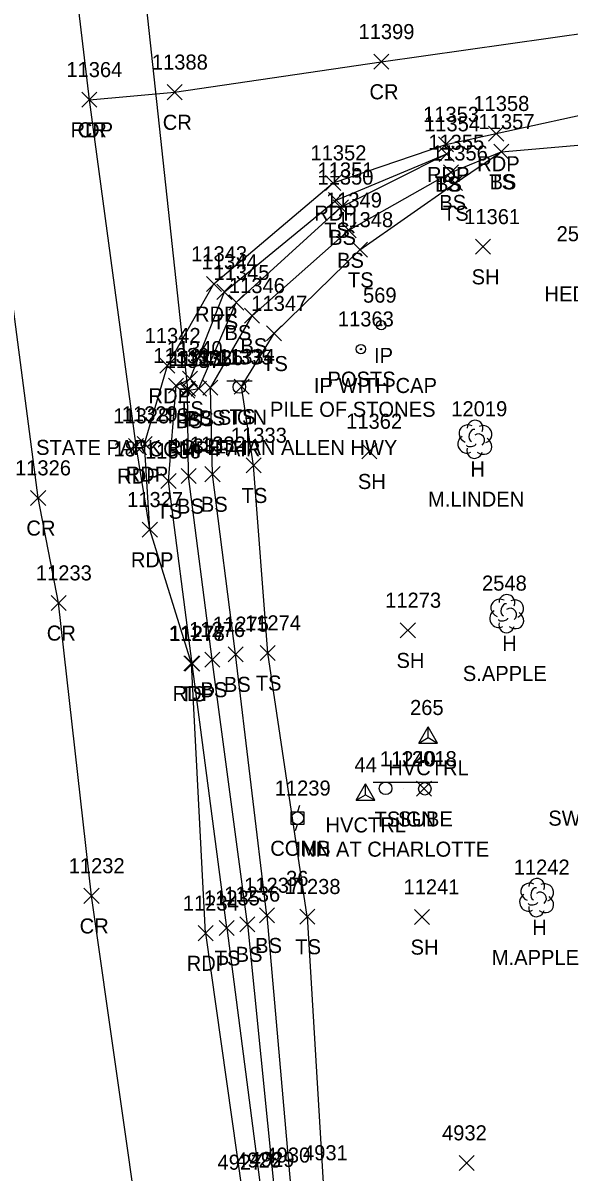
# Model space of a CAD drawing. Extents: x 1439173 to 1457902, y 641926 to 659889.
# Drawn here: x 1447961.7 to 1448034.3, y 648320.9 to 648473.7 of the extents above; entities that cross this region are included whole.
import ezdxf

# ---------------------------------------------------------------- set-up
doc = ezdxf.new("R2010")
doc.units = 0
for name, color, linetype in [('C_A', 7, 'Continuous'), ('C_I', 7, 'Continuous'), ('CPSM', 7, 'Continuous'), ('D_A', 7, 'Continuous'), ('D_C', 7, 'Continuous'), ('D_I', 7, 'Continuous'), ('D_TIC', 7, 'Continuous'), ('DCP', 7, 'Continuous'), ('L_A', 7, 'Continuous'), ('L_C', 7, 'Continuous'), ('L_I', 7, 'Continuous'), ('L_TIC', 7, 'Continuous'), ('LELB', 7, 'Continuous'), ('LPST', 7, 'Continuous'), ('LTD', 7, 'Continuous'), ('M_A', 7, 'Continuous'), ('M_C', 7, 'Continuous'), ('M_I', 7, 'Continuous'), ('MPIR', 7, 'Continuous'), ('P_A', 7, 'Continuous'), ('P_I', 7, 'Continuous'), ('P_TIC', 7, 'Continuous'), ('PET', 7, 'Continuous'), ('PRC', 7, 'Continuous'), ('R_A', 7, 'Continuous'), ('S_A', 7, 'Continuous'), ('S_C', 7, 'Continuous'), ('S_I', 7, 'Continuous'), ('SSGN', 7, 'Continuous'), ('U_A', 7, 'Continuous'), ('U_C', 7, 'Continuous'), ('U_I', 7, 'Continuous'), ('U_TIC', 7, 'Continuous'), ('UP', 7, 'Continuous')]:
    doc.layers.add(name, color=color, linetype=linetype)

msp = doc.modelspace()

# ---------------------------------------------------------------- linework, layer by layer
at = {"layer": 'CPSM'}
for p, q in [((1448014.31, 648378.03), (1448015.56, 648380.19)), ((1448016.81, 648378.03), (1448015.56, 648380.19)), ((1448015.56, 648378.75), (1448015.56, 648380.19)), ((1448014.31, 648378.03), (1448015.56, 648378.75)), ((1448014.31, 648378.03), (1448016.81, 648378.03)), ((1448015.56, 648378.75), (1448015.56, 648378.75)), ((1448015.56, 648378.75), (1448016.81, 648378.03)), ((1448005.98, 648370.43), (1448007.23, 648372.59)), ((1448005.98, 648370.43), (1448007.23, 648372.59)), ((1448005.98, 648370.43), (1448007.23, 648372.59)), ((1448005.98, 648370.43), (1448007.23, 648372.59)), ((1448005.98, 648370.43), (1448007.23, 648372.59)), ((1448005.98, 648370.43), (1448007.23, 648372.59)), ((1448005.98, 648370.43), (1448007.23, 648372.59)), ((1448008.48, 648370.43), (1448007.23, 648372.59)), ((1448007.23, 648371.15), (1448007.23, 648372.59)), ((1448008.48, 648370.43), (1448007.23, 648372.59)), ((1448007.23, 648371.15), (1448007.23, 648372.59)), ((1448008.48, 648370.43), (1448007.23, 648372.59)), ((1448007.23, 648371.15), (1448007.23, 648372.59)), ((1448008.48, 648370.43), (1448007.23, 648372.59)), ((1448007.23, 648371.15), (1448007.23, 648372.59)), ((1448008.48, 648370.43), (1448007.23, 648372.59)), ((1448007.23, 648371.15), (1448007.23, 648372.59)), ((1448008.48, 648370.43), (1448007.23, 648372.59)), ((1448007.23, 648371.15), (1448007.23, 648372.59)), ((1448008.48, 648370.43), (1448007.23, 648372.59)), ((1448007.23, 648371.15), (1448007.23, 648372.59)), ((1448005.98, 648370.43), (1448007.23, 648371.15)), ((1448005.98, 648370.43), (1448007.23, 648371.15)), ((1448005.98, 648370.43), (1448007.23, 648371.15)), ((1448005.98, 648370.43), (1448007.23, 648371.15)), ((1448005.98, 648370.43), (1448007.23, 648371.15)), ((1448005.98, 648370.43), (1448007.23, 648371.15)), ((1448005.98, 648370.43), (1448007.23, 648371.15)), ((1448005.98, 648370.43), (1448008.48, 648370.43)), ((1448005.98, 648370.43), (1448008.48, 648370.43)), ((1448005.98, 648370.43), (1448008.48, 648370.43)), ((1448005.98, 648370.43), (1448008.48, 648370.43)), ((1448005.98, 648370.43), (1448008.48, 648370.43)), ((1448005.98, 648370.43), (1448008.48, 648370.43)), ((1448005.98, 648370.43), (1448008.48, 648370.43)), ((1448007.23, 648371.15), (1448007.23, 648371.15)), ((1448007.23, 648371.15), (1448008.48, 648370.43)), ((1448007.23, 648371.15), (1448007.23, 648371.15)), ((1448007.23, 648371.15), (1448008.48, 648370.43)), ((1448007.23, 648371.15), (1448007.23, 648371.15)), ((1448007.23, 648371.15), (1448008.48, 648370.43)), ((1448007.23, 648371.15), (1448007.23, 648371.15)), ((1448007.23, 648371.15), (1448008.48, 648370.43)), ((1448007.23, 648371.15), (1448007.23, 648371.15)), ((1448007.23, 648371.15), (1448008.48, 648370.43)), ((1448007.23, 648371.15), (1448007.23, 648371.15)), ((1448007.23, 648371.15), (1448008.48, 648370.43)), ((1448007.23, 648371.15), (1448007.23, 648371.15)), ((1448007.23, 648371.15), (1448008.48, 648370.43))]:
    msp.add_line(p, q, dxfattribs=at)
at = {"layer": 'D_TIC'}
for points in [[(1447982.63, 648424.1), (1447984.63, 648426.1)], [(1447984.63, 648424.1), (1447982.63, 648426.1)]]:
    msp.add_lwpolyline(points, dxfattribs=at)
at = {"layer": 'DCP'}
msp.add_lwpolyline([(1447983.63, 648425.1), (1447975.38, 648501.39)], dxfattribs=at)
at = {"layer": 'L_TIC'}
for points in [[(1448017.03, 648455.28), (1448019.03, 648457.28)], [(1448019.03, 648455.28), (1448017.03, 648457.28)], [(1448017.03, 648455.28), (1448019.03, 648457.28)], [(1448019.03, 648455.28), (1448017.03, 648457.28)], [(1448024.27, 648455.57), (1448026.27, 648457.57)], [(1448026.27, 648455.57), (1448024.27, 648457.57)], [(1448024.27, 648455.57), (1448026.27, 648457.57)], [(1448026.27, 648455.57), (1448024.27, 648457.57)], [(1448017.59, 648452.83), (1448019.59, 648454.83)], [(1448019.59, 648452.83), (1448017.59, 648454.83)], [(1448018.13, 648451.4), (1448020.13, 648453.4)], [(1448020.13, 648451.4), (1448018.13, 648453.4)], [(1448002.32, 648449.15), (1448004.32, 648451.15)], [(1448004.32, 648449.15), (1448002.32, 648451.15)], [(1448002.96, 648448.2), (1448004.96, 648450.2)], [(1448004.96, 648448.2), (1448002.96, 648450.2)], [(1448004.01, 648445.15), (1448006.01, 648447.15)], [(1448006.01, 648445.15), (1448004.01, 648447.15)], [(1448021.85, 648442.95), (1448023.85, 648444.95)], [(1448023.85, 648442.95), (1448021.85, 648444.95)], [(1448005.49, 648442.55), (1448007.49, 648444.55)], [(1448007.49, 648442.55), (1448005.49, 648444.55)], [(1447987.49, 648436.96), (1447989.49, 648438.96)], [(1447989.49, 648436.96), (1447987.49, 648438.96)], [(1447989.06, 648435.54), (1447991.06, 648437.54)], [(1447991.06, 648435.54), (1447989.06, 648437.54)], [(1447991.17, 648433.79), (1447993.17, 648435.79)], [(1447993.17, 648433.79), (1447991.17, 648435.79)], [(1447994.09, 648431.43), (1447996.09, 648433.43)], [(1447996.09, 648431.43), (1447994.09, 648433.43)], [(1447981.07, 648424.49), (1447983.07, 648426.49)], [(1447983.07, 648424.49), (1447981.07, 648426.49)], [(1447982.92, 648425.42), (1447984.92, 648427.42)], [(1447984.92, 648425.42), (1447982.92, 648427.42)], [(1447989.78, 648424.37), (1447991.78, 648426.37)], [(1447991.78, 648424.37), (1447989.78, 648426.37)], [(1447982.58, 648423.85), (1447984.58, 648425.85)], [(1447984.58, 648423.85), (1447982.58, 648425.85)], [(1447984.09, 648424.11), (1447986.09, 648426.11)], [(1447986.09, 648424.11), (1447984.09, 648426.11)], [(1447985.62, 648424.22), (1447987.62, 648426.22)], [(1447987.62, 648424.22), (1447985.62, 648426.22)], [(1448006.73, 648415.77), (1448008.73, 648417.77)], [(1448008.73, 648415.77), (1448006.73, 648417.77)], [(1447991.37, 648413.91), (1447993.37, 648415.91)], [(1447993.37, 648413.91), (1447991.37, 648415.91)], [(1447982.74, 648412.49), (1447984.74, 648414.49)], [(1447984.74, 648412.49), (1447982.74, 648414.49)], [(1447985.91, 648412.74), (1447987.91, 648414.74)], [(1447987.91, 648412.74), (1447985.91, 648414.74)], [(1447980.06, 648411.82), (1447982.06, 648413.82)], [(1447982.06, 648411.82), (1447980.06, 648413.82)], [(1448011.86, 648392), (1448013.86, 648394)], [(1448013.86, 648392), (1448011.86, 648394)], [(1447985.87, 648388.11), (1447987.87, 648390.11)], [(1447987.87, 648388.11), (1447985.87, 648390.11)], [(1447988.98, 648388.82), (1447990.98, 648390.82)], [(1447990.98, 648388.82), (1447988.98, 648390.82)], [(1447993.24, 648388.99), (1447995.24, 648390.99)], [(1447995.24, 648388.99), (1447993.24, 648390.99)], [(1447983.21, 648387.56), (1447985.21, 648389.56)], [(1447985.21, 648387.56), (1447983.21, 648389.56)], [(1447993.13, 648354.14), (1447995.13, 648356.14)], [(1447995.13, 648354.14), (1447993.13, 648356.14)], [(1447990.54, 648352.96), (1447992.54, 648354.96)], [(1447992.54, 648352.96), (1447990.54, 648354.96)], [(1447998.5, 648353.97), (1448000.5, 648355.97)], [(1448000.5, 648353.97), (1447998.5, 648355.97)], [(1448013.73, 648353.92), (1448015.73, 648355.92)], [(1448015.73, 648353.92), (1448013.73, 648355.92)], [(1447987.79, 648352.46), (1447989.79, 648354.46)], [(1447989.79, 648352.46), (1447987.79, 648354.46)], [(1448019.66, 648321.25), (1448021.66, 648323.25)], [(1448021.66, 648321.25), (1448019.66, 648323.25)]]:
    msp.add_lwpolyline(points, dxfattribs=at)
at = {"layer": 'LELB'}
for points in [[(1447999.5, 648354.97), (1447994.24, 648389.99), (1447992.37, 648414.91), (1447990.78, 648425.37), (1447995.09, 648432.43), (1448006.49, 648443.55), (1448019.13, 648452.4), (1448025.27, 648456.57), (1448039.04, 648457.77), (1448067.14, 648462.9), (1448093.73, 648466.53)], [(1447988.79, 648353.46), (1447984.21, 648388.56), (1447981.06, 648412.82), (1447982.07, 648425.49), (1447983.92, 648426.42), (1447988.49, 648437.96), (1448003.32, 648450.15), (1448018.03, 648456.28)], [(1447991.54, 648353.96), (1447986.87, 648389.11), (1447983.74, 648413.49), (1447983.58, 648424.85), (1447985.09, 648425.11), (1447990.06, 648436.54), (1448003.96, 648449.2), (1448018.03, 648456.28)], [(1447994.13, 648355.14), (1447989.98, 648389.82), (1447986.91, 648413.74), (1447986.62, 648425.22), (1447992.17, 648434.79), (1448005.01, 648446.15), (1448018.59, 648453.83), (1448025.27, 648456.57)], [(1447994.13, 648355.14), (1447997.28, 648319.3)], [(1447999.5, 648354.97), (1448001.62, 648319.61)], [(1447988.79, 648353.46), (1447993.31, 648318.64)], [(1447991.54, 648353.96), (1447995.12, 648318.72)]]:
    msp.add_lwpolyline(points, dxfattribs=at)
at = {"layer": 'LPST'}
for radius in [0.625, 0.0833]:
    msp.add_circle((1448006.63, 648430.36), radius, dxfattribs=at)
at = {"layer": 'LTD'}
for p, q in [((1448021.74, 648418.43), (1448021.74, 648418.43)), ((1448021.74, 648418.43), (1448021.74, 648418.43)), ((1448025.97, 648395.27), (1448025.97, 648395.27)), ((1448025.97, 648395.27), (1448025.97, 648395.27)), ((1448029.95, 648357.55), (1448029.95, 648357.55)), ((1448029.95, 648357.55), (1448029.95, 648357.55))]:
    msp.add_line(p, q, dxfattribs=at)
for centre in [(1448021.79, 648419.86), (1448026.02, 648396.7), (1448029.99, 648358.99)]:
    msp.add_arc(centre, 1.05, 335.5272, 180.9563, dxfattribs=at)
for centre, major_axis, ratio, start_param, end_param in [((1448020.95, 648419.09), (1.21, -0.51), 0.895232, 1.570796, 4.712389), ((1448022.78, 648419.01), (-1.14, -0.48), 0.949671, 1.570796, 4.712389), ((1448020.66, 648417.72), (0.58, -1.04), 0.959034, 3.141593, 6.283185), ((1448021.53, 648418.89), (-0.208, -0.792), 0.645439, 3.141593, 6.283185), ((1448022.24, 648418.26), (-0.5, 0.667), 0.989748, 3.141593, 6.283185), ((1448021.74, 648416.93), (0.26, 1.06), 0.942809, 1.570796, 4.712389), ((1448021.28, 648417.68), (-0.625, -0.083), 0.423636, 0, 3.141593), ((1448022.74, 648417.59), (-1.09, 0.79), 0.841452, 1.570796, 4.712389), ((1448025.18, 648395.93), (1.21, -0.51), 0.895232, 1.570796, 4.712389), ((1448025.76, 648395.72), (-0.208, -0.792), 0.645439, 3.141593, 6.283185), ((1448026.47, 648395.1), (-0.5, 0.667), 0.989748, 3.141593, 6.283185), ((1448027.01, 648395.85), (-1.14, -0.48), 0.949671, 1.570796, 4.712389), ((1448024.89, 648394.56), (0.58, -1.04), 0.959034, 3.141593, 6.283185), ((1448025.51, 648394.52), (-0.625, -0.083), 0.423636, 0, 3.141593), ((1448026.97, 648394.43), (-1.09, 0.79), 0.841452, 1.570796, 4.712389), ((1448025.97, 648393.77), (0.26, 1.06), 0.942809, 1.570796, 4.712389), ((1448029.16, 648358.22), (1.21, -0.51), 0.895232, 1.570796, 4.712389), ((1448030.99, 648358.14), (-1.14, -0.48), 0.949671, 1.570796, 4.712389), ((1448028.86, 648356.85), (0.58, -1.04), 0.959034, 3.141593, 6.283185), ((1448029.74, 648358.01), (-0.208, -0.792), 0.645439, 3.141593, 6.283185), ((1448030.45, 648357.39), (-0.5, 0.667), 0.989748, 3.141593, 6.283185), ((1448030.95, 648356.72), (-1.09, 0.79), 0.841452, 1.570796, 4.712389), ((1448029.95, 648356.05), (0.26, 1.06), 0.942809, 1.570796, 4.712389), ((1448029.49, 648356.8), (-0.625, -0.083), 0.423636, 0, 3.141593)]:
    msp.add_ellipse(centre, major_axis=major_axis, ratio=ratio, start_param=start_param, end_param=end_param, dxfattribs=at)
at = {"layer": 'MPIR'}
for radius in [0.625, 0.0833]:
    msp.add_circle((1448009.32, 648433.52), radius, dxfattribs=at)
at = {"layer": 'P_TIC'}
for points in [[(1448008.33, 648467.53), (1448010.33, 648469.53)], [(1448010.33, 648467.53), (1448008.33, 648469.53)], [(1447980.87, 648463.48), (1447982.87, 648465.48)], [(1447982.87, 648463.48), (1447980.87, 648465.48)], [(1447969.56, 648462.48), (1447971.56, 648464.48)], [(1447971.56, 648462.48), (1447969.56, 648464.48)], [(1447969.56, 648462.48), (1447971.56, 648464.48)], [(1447971.56, 648462.48), (1447969.56, 648464.48)], [(1448023.59, 648457.98), (1448025.59, 648459.98)], [(1448025.59, 648457.98), (1448023.59, 648459.98)], [(1448016.91, 648456.54), (1448018.91, 648458.54)], [(1448018.91, 648456.54), (1448016.91, 648458.54)], [(1448001.94, 648451.42), (1448003.94, 648453.42)], [(1448003.94, 648451.42), (1448001.94, 648453.42)], [(1447986.09, 648438.01), (1447988.09, 648440.01)], [(1447988.09, 648438.01), (1447986.09, 648440.01)], [(1447979.91, 648427.16), (1447981.91, 648429.16)], [(1447981.91, 648427.16), (1447979.91, 648429.16)], [(1447976.89, 648416.75), (1447978.89, 648418.75)], [(1447978.89, 648416.75), (1447976.89, 648418.75)], [(1447975.75, 648416.49), (1447977.75, 648418.49)], [(1447977.75, 648416.49), (1447975.75, 648418.49)], [(1447962.75, 648409.58), (1447964.75, 648411.58)], [(1447964.75, 648409.58), (1447962.75, 648411.58)], [(1447977.58, 648405.37), (1447979.58, 648407.37)], [(1447979.58, 648405.37), (1447977.58, 648407.37)], [(1447977.58, 648405.37), (1447979.58, 648407.37)], [(1447979.58, 648405.37), (1447977.58, 648407.37)], [(1447965.46, 648395.63), (1447967.46, 648397.63)], [(1447967.46, 648395.63), (1447965.46, 648397.63)], [(1447983.12, 648387.61), (1447985.12, 648389.61)], [(1447985.12, 648387.61), (1447983.12, 648389.61)], [(1447969.83, 648356.73), (1447971.83, 648358.73)], [(1447971.83, 648356.73), (1447969.83, 648358.73)], [(1447984.99, 648351.77), (1447986.99, 648353.77)], [(1447986.99, 648351.77), (1447984.99, 648353.77)]]:
    msp.add_lwpolyline(points, dxfattribs=at)
at = {"layer": 'PET'}
for points in [[(1447985.99, 648352.77), (1447984.12, 648388.61), (1447978.58, 648406.37), (1447976.75, 648417.49), (1447970.56, 648463.48), (1447964.44, 648514.86), (1447960.48, 648544.49), (1447954.4, 648596.97), (1447948.04, 648645.35), (1447942.48, 648689.3), (1447936.15, 648737.63), (1447930.52, 648780.21), (1447924.61, 648825.68), (1447919.43, 648871), (1447912.62, 648916.56), (1447907.24, 648956.8), (1447902.54, 648992.52), (1447895.42, 649044.11)], [(1447978.58, 648406.37), (1447977.89, 648417.75), (1447980.91, 648428.16), (1447987.09, 648439.01), (1448002.94, 648452.42), (1448017.91, 648457.54), (1448024.59, 648458.98), (1448039.61, 648462.27), (1448066.7, 648466.34), (1448109.14, 648472.06), (1448128.9, 648475.07), (1448159.55, 648479), (1448161.59, 648479.66), (1448188.81, 648483.56), (1448210.96, 648486.76), (1448242.78, 648491.04), (1448288.1, 648496.39)], [(1447985.99, 648352.77), (1447990.83, 648318.35)]]:
    msp.add_lwpolyline(points, dxfattribs=at)
at = {"layer": 'PRC'}
for points in [[(1448032.33, 647961.7), (1448025.03, 648003.46), (1448015.67, 648063.56), (1448008.21, 648110.03), (1448001.08, 648156.37), (1447993.04, 648207.4), (1447985.4, 648256.52), (1447977.63, 648310.23), (1447970.83, 648357.73), (1447966.46, 648396.63), (1447963.75, 648410.58), (1447956.84, 648463.17), (1447947.44, 648542.38), (1447940.67, 648596), (1447933.63, 648644.51), (1447928.19, 648688.31), (1447922.05, 648736.93), (1447916.64, 648778.15)], [(1447970.56, 648463.48), (1447981.87, 648464.48), (1448009.33, 648468.53), (1448043.06, 648473.29), (1448068.17, 648477.13), (1448107.83, 648482.64), (1448151.74, 648489.28), (1448187.82, 648493.99), (1448208.33, 648496.94), (1448242.32, 648501.46), (1448287.99, 648507.17)]]:
    msp.add_lwpolyline(points, dxfattribs=at)
at = {"layer": 'SSGN'}
for p, q in [((1447988.83, 648426.16), (1447992.17, 648426.16)), ((1447990.48, 648425.32), (1447990.48, 648425.32)), ((1448008.24, 648372.85), (1448016.84, 648372.85)), ((1448012.26, 648371.94), (1448012.26, 648371.94))]:
    msp.add_line(p, q, dxfattribs=at)
for centre in [(1447990.48, 648425.32), (1448009.9, 648372.01), (1448015.11, 648371.94)]:
    msp.add_circle(centre, 0.833, dxfattribs=at)
at = {"layer": 'U_TIC'}
for points in [[(1448014.02, 648370.95), (1448016.02, 648372.95)], [(1448016.02, 648370.95), (1448014.02, 648372.95)]]:
    msp.add_lwpolyline(points, dxfattribs=at)
at = {"layer": 'UP'}
for p, q in [((1447997.36, 648367.22), (1447997.36, 648368.89)), ((1447997.36, 648368.89), (1447999.03, 648368.89)), ((1447998.45, 648369.72), (1447998.2, 648368.89)), ((1447999.03, 648368.89), (1447999.03, 648367.22)), ((1447999.03, 648367.22), (1447997.36, 648367.22)), ((1447997.95, 648366.39), (1447998.2, 648367.22)), ((1447998.2, 648368.05), (1447998.2, 648368.05))]:
    msp.add_line(p, q, dxfattribs=at)
msp.add_circle((1447998.2, 648368.05), 0.833, dxfattribs=at)

# ---------------------------------------------------------------- texts
at = {"layer": 'C_A'}
for p in [(1448010.25, 648373.75), (1448001.92, 648366.15), (1448001.92, 648366.15), (1448001.92, 648366.15), (1448001.92, 648366.15), (1448001.92, 648366.15), (1448001.92, 648366.15), (1448001.92, 648366.15)]:
    msp.add_text('HVCTRL', height=2, dxfattribs=at).set_placement(p)
at = {"layer": 'C_I'}
for s, p in [('265', (1448013.15, 648381.75)), ('44', (1448005.76, 648374.15)), ('44', (1448005.76, 648374.15)), ('44', (1448005.76, 648374.15)), ('44', (1448005.76, 648374.15)), ('44', (1448005.76, 648374.15)), ('44', (1448005.76, 648374.15)), ('44', (1448005.76, 648374.15))]:
    msp.add_text(s, height=2, dxfattribs=at).set_placement(p)
at = {"layer": 'D_A'}
msp.add_text('P', height=2, dxfattribs=at).set_placement((1447983.01, 648420.1))
at = {"layer": 'D_C'}
msp.add_text('18" CGMP FAIR', height=2, dxfattribs=at).set_placement((1447973.75, 648416.1))
at = {"layer": 'D_I'}
msp.add_text('11341', height=2, dxfattribs=at).set_placement((1447981.18, 648428.1))
at = {"layer": 'L_A'}
for s, p in [('TS', (1448016.44, 648451.28)), ('BS', (1448016.47, 648451.28)), ('TS', (1448023.68, 648451.57)), ('BS', (1448023.71, 648451.57)), ('BS', (1448017.03, 648448.83)), ('TS', (1448017.53, 648447.4)), ('TS', (1448001.73, 648445.15)), ('BS', (1448002.4, 648444.2)), ('BS', (1448003.46, 648441.15)), ('TS', (1448004.9, 648438.55)), ('SH', (1448021.33, 648438.95)), ('HEDGE', (1448031.01, 648436.68)), ('TS', (1447986.9, 648432.96)), ('BS', (1447988.5, 648431.54)), ('BS', (1447990.61, 648429.79)), ('TS', (1447993.5, 648427.43)), ('POSTS', (1448002.18, 648425.36)), ('TS', (1447982.33, 648421.42)), ('TS', (1447980.48, 648420.49)), ('BS', (1447982.02, 648419.85)), ('BS', (1447983.53, 648420.11)), ('BS', (1447985.06, 648420.22)), ('TS', (1447989.19, 648420.37)), ('H', (1448021.17, 648413.43)), ('SH', (1448006.22, 648411.77)), ('TS', (1447990.78, 648409.91)), ('TS', (1447979.46, 648407.82)), ('BS', (1447982.19, 648408.49)), ('BS', (1447985.36, 648408.74)), ('H', (1448025.4, 648390.27)), ('SH', (1448011.35, 648388)), ('BS', (1447988.42, 648384.82)), ('TS', (1447992.65, 648384.99)), ('TS', (1447982.62, 648383.56)), ('BS', (1447985.31, 648384.11)), ('H', (1448029.38, 648352.55)), ('BS', (1447992.57, 648350.14)), ('TS', (1447997.91, 648349.97)), ('SH', (1448013.22, 648349.92)), ('TS', (1447987.2, 648348.46)), ('BS', (1447989.98, 648348.96))]:
    msp.add_text(s, height=2, dxfattribs=at).set_placement(p)
at = {"layer": 'L_C'}
for s, p in [('PILE OF STONES', (1447994.54, 648421.36)), ('M.LINDEN', (1448015.54, 648409.43)), ('S.APPLE', (1448020.16, 648386.27)), ('M.APPLE', (1448024.01, 648348.55))]:
    msp.add_text(s, height=2, dxfattribs=at).set_placement(p)
at = {"layer": 'L_I'}
for s, p in [('11357', (1448022.25, 648459.57)), ('11357', (1448022.25, 648459.57)), ('11354', (1448015.01, 648459.28)), ('11354', (1448015.01, 648459.28)), ('11355', (1448015.57, 648456.83)), ('11356', (1448016.05, 648455.4)), ('11350', (1448000.85, 648452.2)), ('11351', (1448000.86, 648453.15)), ('11349', (1448001.98, 648449.15)), ('11348', (1448003.47, 648446.55)), ('11361', (1448020.34, 648446.95)), ('2531', (1448032.62, 648444.68)), ('11344', (1447985.46, 648440.96)), ('11345', (1447987.04, 648439.54)), ('11346', (1447989.09, 648437.79)), ('11347', (1447992.06, 648435.43)), ('11363', (1448003.56, 648433.36)), ('11340', (1447980.81, 648429.42)), ('11339', (1447979.04, 648428.49)), ('11337', (1447980.55, 648427.85)), ('11338', (1447982.06, 648428.11)), ('11336', (1447983.54, 648428.22)), ('11334', (1447987.75, 648428.37)), ('12019', (1448018.63, 648421.43)), ('11362', (1448004.66, 648419.77)), ('11332', (1447983.89, 648416.74)), ('11333', (1447989.35, 648417.91)), ('11330', (1447977.94, 648415.82)), ('11331', (1447981.29, 648416.49)), ('2548', (1448022.71, 648398.27)), ('11273', (1448009.84, 648396)), ('11275', (1447986.96, 648392.82)), ('11274', (1447991.22, 648392.99)), ('11277', (1447981.19, 648391.56)), ('11276', (1447983.79, 648392.11)), ('11242', (1448026.92, 648360.55)), ('11237', (1447991.11, 648358.14)), ('11238', (1447996.48, 648357.97)), ('11241', (1448012.28, 648357.92)), ('11235', (1447985.76, 648356.46)), ('11236', (1447988.46, 648356.96)), ('4932', (1448017.4, 648325.25)), ('4930', (1447993.94, 648322.3)), ('4931', (1447998.93, 648322.61)), ('4928', (1447990.05, 648321.64)), ('4929', (1447991.85, 648321.72))]:
    msp.add_text(s, height=2, dxfattribs=at).set_placement(p)
at = {"layer": 'M_A'}
msp.add_text('IP', height=2, dxfattribs=at).set_placement((1448008.36, 648428.52))
at = {"layer": 'M_C'}
msp.add_text('IP WITH CAP', height=2, dxfattribs=at).set_placement((1448000.38, 648424.52))
at = {"layer": 'M_I'}
msp.add_text('569', height=2, dxfattribs=at).set_placement((1448006.9, 648436.52))
at = {"layer": 'P_A'}
for s, p in [('CR', (1448007.76, 648463.53)), ('CR', (1447980.3, 648459.48)), ('RDP', (1447968.05, 648458.48)), ('CR', (1447969, 648458.48)), ('RDP', (1448022.07, 648453.98)), ('RDP', (1448015.4, 648452.54)), ('RDP', (1448000.43, 648447.42)), ('RDP', (1447984.58, 648434.01)), ('RDP', (1447978.4, 648423.16)), ('RDP', (1447974.24, 648412.49)), ('RDP', (1447975.37, 648412.75)), ('CR', (1447962.18, 648405.58)), ('RDP', (1447976.07, 648401.37)), ('RDP', (1447976.07, 648401.37)), ('CR', (1447964.89, 648391.63)), ('RDP', (1447981.61, 648383.61)), ('CR', (1447969.26, 648352.73)), ('RDP', (1447983.48, 648347.77))]:
    msp.add_text(s, height=2, dxfattribs=at).set_placement(p)
at = {"layer": 'P_I'}
for s, p in [('11399', (1448006.3, 648471.53)), ('11388', (1447978.85, 648467.48)), ('11364', (1447967.49, 648466.48)), ('11364', (1447967.49, 648466.48)), ('11358', (1448021.56, 648461.98)), ('11353', (1448014.88, 648460.54)), ('11352', (1447999.92, 648455.42)), ('11343', (1447984.07, 648442.01)), ('11342', (1447977.89, 648431.16)), ('11328', (1447973.72, 648420.49)), ('11329', (1447974.85, 648420.75)), ('11326', (1447960.67, 648413.58)), ('11327', (1447975.56, 648409.37)), ('11327', (1447975.56, 648409.37)), ('11233', (1447963.44, 648399.63)), ('11278', (1447981.1, 648391.61)), ('11232', (1447967.8, 648360.73)), ('11234', (1447982.96, 648355.77)), ('4927', (1447987.57, 648321.35))]:
    msp.add_text(s, height=2, dxfattribs=at).set_placement(p)
at = {"layer": 'R_A'}
msp.add_text('SWC ST SWC1 ST', height=2, dxfattribs=at).set_placement((1448031.52, 648367.05))
msp.add_text('SWC ST SWC1 ST', height=2, dxfattribs=at).set_placement((1448031.52, 648367.05))
at = {"layer": 'S_A'}
for s, p in [('SIGN', (1447987.62, 648420.3)), ('TSIGN', (1448008.44, 648366.93))]:
    msp.add_text(s, height=2, dxfattribs=at).set_placement(p)
at = {"layer": 'S_C'}
for s, p in [('STATE PARK RD, ETHAN ALLEN HWY', (1447963.47, 648416.3)), ('INN AT CHARLOTTE', (1447997.96, 648362.93))]:
    msp.add_text(s, height=2, dxfattribs=at).set_placement(p)
at = {"layer": 'S_I'}
for s, p in [('11335', (1447987.44, 648428.3)), ('11240', (1448009.14, 648374.93))]:
    msp.add_text(s, height=2, dxfattribs=at).set_placement(p)
at = {"layer": 'U_A'}
for s, p in [('SUBE', (1448011.55, 648366.95)), ('COMB', (1447994.58, 648363.05))]:
    msp.add_text(s, height=2, dxfattribs=at).set_placement(p)
at = {"layer": 'U_C'}
msp.add_text('36', height=2, dxfattribs=at).set_placement((1447996.68, 648359.05))
at = {"layer": 'U_I'}
for s, p in [('12018', (1448011.92, 648374.95)), ('11239', (1447995.17, 648371.05))]:
    msp.add_text(s, height=2, dxfattribs=at).set_placement(p)

doc.saveas('drawing.dxf')
